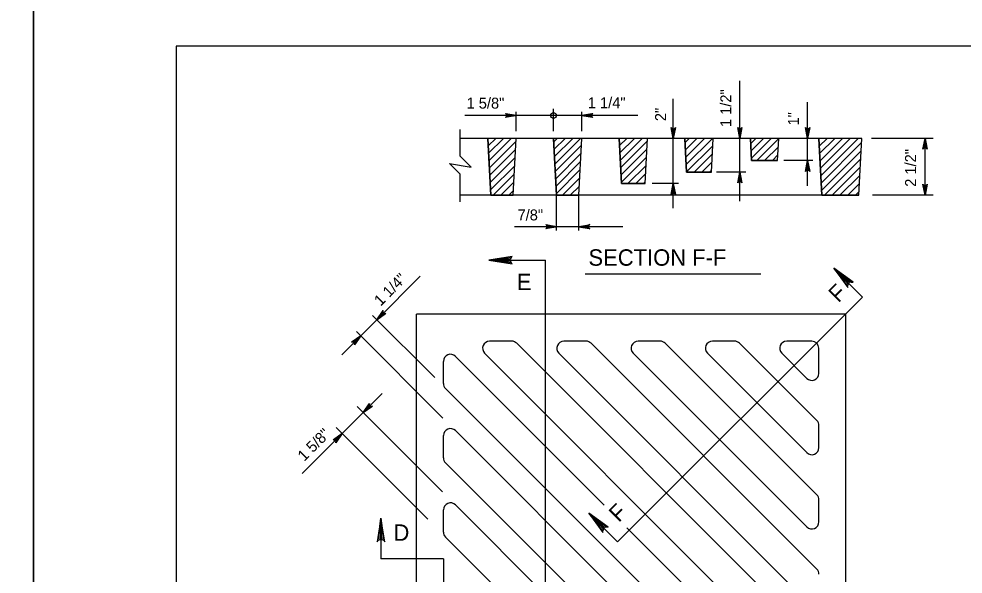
# Model space of a CAD drawing. Extents: x 2087776 to 2104538, y 970919 to 982612.
# Drawn here: x 2093281 to 2094129, y 978191 to 978690 of the extents above; entities that cross this region are included whole.
import ezdxf

# ---------------------------------------------------------------- set-up
doc = ezdxf.new("R2010")
doc.units = 0
doc.layers.add('1', color=7, linetype='Continuous')
doc.layers.add('PLT-BNDY', color=7, linetype='Continuous')

msp = doc.modelspace()

# ---------------------------------------------------------------- linework, layer by layer
at = {"layer": '1'}
for p, q in [((2093928.6, 978582.65), (2093928.6, 978634.45)), ((2093868.87, 978582.65), (2093868.87, 978618.05)), ((2093761.23, 978589.14), (2093761.23, 978609.13)), ((2093989.6, 978582.65), (2093989.6, 978615.07)), ((2093727.75, 978603.24), (2093681.48, 978603.24)), ((2093727.75, 978589.14), (2093727.75, 978606.58)), ((2093761.23, 978603.24), (2093727.75, 978603.24)), ((2093786.74, 978603.24), (2093761.23, 978603.24)), ((2093786.74, 978589.14), (2093786.74, 978606.58)), ((2093837.01, 978603.24), (2093786.74, 978603.24)), ((2093677.41, 978566.72), (2093677.41, 978590.67)), ((2094038.24, 978582.65), (2093677.41, 978582.65)), ((2093704.97, 978531.63), (2093702.23, 978582.65)), ((2093702.24, 978582.51), (2093702.39, 978582.65)), ((2093702.6, 978575.9), (2093709.35, 978582.65)), ((2093702.95, 978569.3), (2093716.31, 978582.65)), ((2093703.31, 978562.69), (2093723.27, 978582.65)), ((2093725, 978531.63), (2093727.75, 978582.65)), ((2093763.97, 978531.63), (2093761.23, 978582.65)), ((2093761.4, 978579.43), (2093764.63, 978582.65)), ((2093761.76, 978572.82), (2093771.59, 978582.65)), ((2093762.11, 978566.22), (2093778.55, 978582.65)), ((2093762.47, 978559.61), (2093785.51, 978582.65)), ((2093784, 978531.63), (2093786.74, 978582.65)), ((2093822.41, 978541.99), (2093820.23, 978582.65)), ((2093820.57, 978576.2), (2093827.03, 978582.65)), ((2093820.93, 978569.59), (2093833.99, 978582.65)), ((2093821.28, 978562.99), (2093840.95, 978582.65)), ((2093843.55, 978541.99), (2093845.74, 978582.65)), ((2093868.87, 978541.99), (2093868.87, 978582.65)), ((2093880.85, 978552.35), (2093879.22, 978582.65)), ((2093879.42, 978578.95), (2093883.12, 978582.65)), ((2093879.78, 978572.35), (2093890.08, 978582.65)), ((2093880.13, 978565.74), (2093897.04, 978582.65)), ((2093880.49, 978559.14), (2093904, 978582.65)), ((2093903.11, 978552.35), (2093904.73, 978582.65)), ((2093928.6, 978552.35), (2093928.6, 978582.65)), ((2093939.29, 978562.72), (2093938.22, 978582.65)), ((2093938.46, 978578.1), (2093943.01, 978582.65)), ((2093938.82, 978571.49), (2093949.97, 978582.65)), ((2093939.17, 978564.89), (2093956.93, 978582.65)), ((2093943.96, 978562.72), (2093963.72, 978582.48)), ((2093962.66, 978562.72), (2093963.73, 978582.65)), ((2093989.6, 978562.72), (2093989.6, 978582.65)), ((2094002.3, 978531.63), (2093999.56, 978582.65)), ((2093999.59, 978582.14), (2094000.1, 978582.65)), ((2093999.94, 978575.53), (2094007.06, 978582.65)), ((2094000.3, 978568.93), (2094014.02, 978582.65)), ((2094000.65, 978562.32), (2094020.98, 978582.65)), ((2094001.01, 978555.72), (2094027.94, 978582.65)), ((2094001.36, 978549.11), (2094034.9, 978582.65)), ((2094035.5, 978531.63), (2094038.24, 978582.65)), ((2094102.4, 978582.65), (2094047.12, 978582.65)), ((2094095.08, 978531.63), (2094095.08, 978582.65)), ((2093703.66, 978556.09), (2093727.61, 978580.03)), ((2093762.82, 978553.01), (2093786.42, 978576.6)), ((2093821.64, 978556.38), (2093845.61, 978580.36)), ((2093880.84, 978552.53), (2093904.38, 978576.07)), ((2093950.92, 978562.72), (2093963.33, 978575.12)), ((2094001.72, 978542.51), (2094038.03, 978578.82)), ((2093687.35, 978556.77), (2093677.41, 978566.72)), ((2093704.02, 978549.48), (2093727.21, 978572.68)), ((2093704.37, 978542.88), (2093726.81, 978565.32)), ((2093763.18, 978546.4), (2093786.02, 978569.25)), ((2093821.99, 978549.78), (2093845.22, 978573)), ((2093822.35, 978543.17), (2093844.82, 978565.65)), ((2093887.62, 978552.35), (2093903.99, 978568.72)), ((2093957.88, 978562.72), (2093962.93, 978567.77)), ((2094002.07, 978535.9), (2094037.64, 978571.46)), ((2093677.41, 978550.52), (2093667.74, 978560.2)), ((2093667.74, 978560.2), (2093687.35, 978556.77)), ((2093704.73, 978536.27), (2093726.42, 978557.97)), ((2093763.53, 978539.8), (2093785.63, 978561.89)), ((2093828.13, 978541.99), (2093844.43, 978558.29)), ((2093894.58, 978552.35), (2093903.59, 978561.36)), ((2093962.66, 978562.72), (2093939.29, 978562.72)), ((2093994.38, 978562.72), (2093968.25, 978562.72)), ((2093989.6, 978540.01), (2093989.6, 978562.72)), ((2094004.76, 978531.63), (2094037.24, 978564.11)), ((2094011.72, 978531.63), (2094036.85, 978556.75)), ((2093677.41, 978525.72), (2093677.41, 978550.52)), ((2093707.04, 978531.63), (2093726.02, 978550.61)), ((2093763.89, 978533.19), (2093785.23, 978554.54)), ((2093835.09, 978541.99), (2093844.03, 978550.94)), ((2093903.11, 978552.35), (2093880.85, 978552.35)), ((2093901.54, 978552.35), (2093903.2, 978554.01)), ((2093934.01, 978552.35), (2093907.84, 978552.35)), ((2093928.6, 978526.2), (2093928.6, 978552.35)), ((2094018.68, 978531.63), (2094036.45, 978549.4)), ((2093714, 978531.63), (2093725.63, 978543.26)), ((2093769.28, 978531.63), (2093784.84, 978547.18)), ((2093776.24, 978531.63), (2093784.44, 978539.83)), ((2093843.55, 978541.99), (2093822.41, 978541.99)), ((2093842.05, 978541.99), (2093843.64, 978543.58)), ((2093873.65, 978541.99), (2093850, 978541.99)), ((2093868.87, 978519.94), (2093868.87, 978541.99)), ((2094025.64, 978531.63), (2094036.06, 978542.04)), ((2093704.97, 978531.63), (2093677.41, 978531.63)), ((2093725, 978531.63), (2093704.97, 978531.63)), ((2093720.96, 978531.63), (2093725.23, 978535.9)), ((2093763.97, 978531.63), (2093725, 978531.63)), ((2093784, 978531.63), (2093763.97, 978531.63)), ((2093763.97, 978499.81), (2093763.97, 978531.63)), ((2093783.2, 978531.63), (2093784.05, 978532.47)), ((2094002.3, 978531.63), (2093784, 978531.63)), ((2093784, 978499.81), (2093784, 978531.63)), ((2094035.5, 978531.63), (2094002.3, 978531.63)), ((2094032.6, 978531.63), (2094035.66, 978534.69)), ((2094102.4, 978531.63), (2094047.75, 978531.63)), ((2093763.97, 978503.28), (2093726.17, 978503.28)), ((2093784, 978503.28), (2093763.97, 978503.28)), ((2093823.65, 978503.28), (2093784, 978503.28)), ((2093703.03, 978473.18), (2093754.09, 978473.18)), ((2093754.09, 977948.75), (2093754.09, 978473.18)), ((2094013.03, 978465.95), (2094038.87, 978440.11)), ((2093602.43, 978419.69), (2093641.48, 978458.75)), ((2093789.76, 978461.06), (2093947.49, 978461.06)), ((2094038.87, 978440.11), (2093818.86, 978220.1)), ((2093654.47, 978367.66), (2093598.54, 978423.58)), ((2093638.08, 977995.44), (2093638.08, 978424.67)), ((2094023.95, 978424.67), (2093638.08, 978424.67)), ((2094023.95, 977995.44), (2094023.95, 978424.67)), ((2093588, 978405.26), (2093602.43, 978419.69)), ((2093570.93, 978388.2), (2093588, 978405.26)), ((2093661.9, 978331.36), (2093584.11, 978409.15)), ((2093723.68, 978400.44), (2093703.83, 978400.44)), ((2093997.84, 978128.91), (2093728.19, 978398.57)), ((2093790.42, 978400.44), (2093770.58, 978400.44)), ((2093997.84, 978195.66), (2093794.93, 978398.57)), ((2093857.17, 978400.44), (2093837.33, 978400.44)), ((2093997.84, 978262.4), (2093861.68, 978398.57)), ((2093923.92, 978400.44), (2093904.07, 978400.44)), ((2093997.84, 978329.15), (2093928.43, 978398.57)), ((2093993.33, 978400.44), (2093970.82, 978400.44)), ((2093806.77, 978253.24), (2093673.2, 978386.8)), ((2093988.82, 978100.05), (2093699.32, 978389.55)), ((2093999.71, 978155.91), (2093766.07, 978389.55)), ((2093988.82, 978233.54), (2093832.82, 978389.55)), ((2093988.82, 978300.29), (2093899.56, 978389.55)), ((2093988.82, 978367.03), (2093966.31, 978389.55)), ((2093999.71, 978371.54), (2093999.71, 978394.06)), ((2093662.32, 978362.45), (2093662.32, 978382.29)), ((2093590.23, 978336.29), (2093607.3, 978353.37)), ((2093988.82, 978033.3), (2093664.18, 978357.94)), ((2093571.28, 978317.35), (2093590.23, 978336.29)), ((2093661.58, 978264.93), (2093584.81, 978341.7)), ((2093648.24, 978240.39), (2093565.87, 978322.76)), ((2093962.7, 978030.56), (2093673.2, 978320.06)), ((2093999.71, 978304.8), (2093999.71, 978324.64)), ((2093535.49, 978281.55), (2093571.28, 978317.35)), ((2093662.32, 978295.7), (2093662.32, 978315.55)), ((2093933.84, 978021.54), (2093664.18, 978291.19)), ((2093895.95, 978030.56), (2093673.2, 978253.31)), ((2093999.71, 978238.05), (2093999.71, 978257.89)), ((2093662.32, 978228.96), (2093662.32, 978248.8)), ((2093793.02, 978245.94), (2093818.86, 978220.1)), ((2093606.15, 978241.28), (2093606.15, 978204.74)), ((2093997.84, 978062.16), (2093827.19, 978232.82)), ((2093867.09, 978021.54), (2093664.18, 978224.45)), ((2093662.32, 978204.74), (2093606.15, 978204.74)), ((2093662.32, 978204.74), (2093662.32, 978043.28))]:
    msp.add_line(p, q, dxfattribs=at)
for points in [[(2096000.74, 976815.01), (2096000.74, 978665.4), (2093422, 978665.4), (2093422, 976815.01), (2096000.74, 976815.01), (2096000.74, 976901.49), (2095344.57, 976901.49), (2095344.57, 977113.68), (2096000.74, 977113.68), (2096000.74, 977208.71), (2095344.57, 977208.71), (2095344.57, 976815.01), (2095603.11, 976815.01), (2095603.11, 976901.49), (2095603.11, 976815.01), (2095855.73, 976815.01), (2095855.73, 976901.49), (2095855.73, 976861.08), (2096000.74, 976861.08)], [(2093727.75, 978603.24), (2093717.96, 978601.41), (2093718.34, 978601.67), (2093718.71, 978601.93), (2093718.91, 978602.26), (2093719.1, 978602.59), (2093719.16, 978602.91), (2093719.22, 978603.24), (2093719.16, 978603.57), (2093719.1, 978603.9), (2093718.91, 978604.23), (2093718.71, 978604.55), (2093718.34, 978604.82), (2093717.96, 978605.08), (2093727.75, 978603.24), (2093718.34, 978604.82), (2093718.71, 978604.55), (2093727.75, 978603.24), (2093718.91, 978604.23), (2093719.1, 978603.9), (2093727.75, 978603.24), (2093719.16, 978603.57), (2093719.22, 978603.24), (2093727.75, 978603.24), (2093719.16, 978602.91), (2093719.1, 978602.59), (2093727.75, 978603.24), (2093718.91, 978602.26), (2093718.71, 978601.93), (2093727.75, 978603.24), (2093718.34, 978601.67)], [(2093786.74, 978603.24), (2093796.53, 978605.08), (2093796.15, 978604.82), (2093795.77, 978604.55), (2093795.58, 978604.23), (2093795.38, 978603.9), (2093795.33, 978603.57), (2093795.27, 978603.24), (2093795.33, 978602.91), (2093795.38, 978602.59), (2093795.58, 978602.26), (2093795.77, 978601.93), (2093796.15, 978601.67), (2093796.53, 978601.41), (2093786.74, 978603.24), (2093796.15, 978601.67), (2093795.77, 978601.93), (2093786.74, 978603.24), (2093795.58, 978602.26), (2093795.38, 978602.59), (2093786.74, 978603.24), (2093795.33, 978602.91), (2093795.27, 978603.24), (2093786.74, 978603.24), (2093795.33, 978603.57), (2093795.38, 978603.9), (2093786.74, 978603.24), (2093795.58, 978604.23), (2093795.77, 978604.55), (2093786.74, 978603.24), (2093796.15, 978604.82)], [(2093868.87, 978582.65), (2093867.04, 978592.44), (2093867.3, 978592.06), (2093867.56, 978591.68), (2093867.89, 978591.49), (2093868.22, 978591.29), (2093868.54, 978591.24), (2093868.87, 978591.18), (2093869.2, 978591.24), (2093869.53, 978591.29), (2093869.86, 978591.49), (2093870.18, 978591.68), (2093870.45, 978592.06), (2093870.71, 978592.44), (2093868.87, 978582.65), (2093870.45, 978592.06), (2093870.18, 978591.68), (2093868.87, 978582.65), (2093869.86, 978591.49), (2093869.53, 978591.29), (2093868.87, 978582.65), (2093869.2, 978591.24), (2093868.87, 978591.18), (2093868.87, 978582.65), (2093868.54, 978591.24), (2093868.22, 978591.29), (2093868.87, 978582.65), (2093867.89, 978591.49), (2093867.56, 978591.68), (2093868.87, 978582.65), (2093867.3, 978592.06)], [(2093928.6, 978582.65), (2093926.77, 978592.44), (2093927.03, 978592.06), (2093927.29, 978591.68), (2093927.62, 978591.49), (2093927.95, 978591.29), (2093928.27, 978591.24), (2093928.6, 978591.18), (2093928.93, 978591.24), (2093929.26, 978591.29), (2093929.59, 978591.49), (2093929.91, 978591.68), (2093930.18, 978592.06), (2093930.44, 978592.44), (2093928.6, 978582.65), (2093930.18, 978592.06), (2093929.91, 978591.68), (2093928.6, 978582.65), (2093929.59, 978591.49), (2093929.26, 978591.29), (2093928.6, 978582.65), (2093928.93, 978591.24), (2093928.6, 978591.18), (2093928.6, 978582.65), (2093928.27, 978591.24), (2093927.95, 978591.29), (2093928.6, 978582.65), (2093927.62, 978591.49), (2093927.29, 978591.68), (2093928.6, 978582.65), (2093927.03, 978592.06)], [(2093989.6, 978582.65), (2093987.77, 978592.44), (2093988.03, 978592.06), (2093988.29, 978591.68), (2093988.62, 978591.49), (2093988.95, 978591.29), (2093989.27, 978591.24), (2093989.6, 978591.18), (2093989.93, 978591.24), (2093990.26, 978591.29), (2093990.59, 978591.49), (2093990.91, 978591.68), (2093991.18, 978592.06), (2093991.44, 978592.44), (2093989.6, 978582.65), (2093991.18, 978592.06), (2093990.91, 978591.68), (2093989.6, 978582.65), (2093990.59, 978591.49), (2093990.26, 978591.29), (2093989.6, 978582.65), (2093989.93, 978591.24), (2093989.6, 978591.18), (2093989.6, 978582.65), (2093989.27, 978591.24), (2093988.95, 978591.29), (2093989.6, 978582.65), (2093988.62, 978591.49), (2093988.29, 978591.68), (2093989.6, 978582.65), (2093988.03, 978592.06)], [(2094095.08, 978582.65), (2094096.92, 978572.86), (2094096.66, 978573.24), (2094096.4, 978573.62), (2094096.07, 978573.81), (2094095.74, 978574.01), (2094095.41, 978574.06), (2094095.08, 978574.12), (2094094.75, 978574.06), (2094094.43, 978574.01), (2094094.1, 978573.81), (2094093.77, 978573.62), (2094093.51, 978573.24), (2094093.25, 978572.86), (2094095.08, 978582.65), (2094093.51, 978573.24), (2094093.77, 978573.62), (2094095.08, 978582.65), (2094094.1, 978573.81), (2094094.43, 978574.01), (2094095.08, 978582.65), (2094094.75, 978574.06), (2094095.08, 978574.12), (2094095.08, 978582.65), (2094095.41, 978574.06), (2094095.74, 978574.01), (2094095.08, 978582.65), (2094096.07, 978573.81), (2094096.4, 978573.62), (2094095.08, 978582.65), (2094096.66, 978573.24)], [(2093989.6, 978562.72), (2093991.44, 978552.93), (2093991.18, 978553.31), (2093990.91, 978553.69), (2093990.59, 978553.88), (2093990.26, 978554.08), (2093989.93, 978554.13), (2093989.6, 978554.19), (2093989.27, 978554.13), (2093988.95, 978554.08), (2093988.62, 978553.88), (2093988.29, 978553.69), (2093988.03, 978553.31), (2093987.77, 978552.93), (2093989.6, 978562.72), (2093988.03, 978553.31), (2093988.29, 978553.69), (2093989.6, 978562.72), (2093988.62, 978553.88), (2093988.95, 978554.08), (2093989.6, 978562.72), (2093989.27, 978554.13), (2093989.6, 978554.19), (2093989.6, 978562.72), (2093989.93, 978554.13), (2093990.26, 978554.08), (2093989.6, 978562.72), (2093990.59, 978553.88), (2093990.91, 978553.69), (2093989.6, 978562.72), (2093991.18, 978553.31)], [(2093928.6, 978552.35), (2093930.44, 978542.57), (2093930.18, 978542.95), (2093929.91, 978543.32), (2093929.59, 978543.52), (2093929.26, 978543.71), (2093928.93, 978543.77), (2093928.6, 978543.82), (2093928.27, 978543.77), (2093927.95, 978543.71), (2093927.62, 978543.52), (2093927.29, 978543.32), (2093927.03, 978542.95), (2093926.77, 978542.57), (2093928.6, 978552.35), (2093927.03, 978542.95), (2093927.29, 978543.32), (2093928.6, 978552.35), (2093927.62, 978543.52), (2093927.95, 978543.71), (2093928.6, 978552.35), (2093928.27, 978543.77), (2093928.6, 978543.82), (2093928.6, 978552.35), (2093928.93, 978543.77), (2093929.26, 978543.71), (2093928.6, 978552.35), (2093929.59, 978543.52), (2093929.91, 978543.32), (2093928.6, 978552.35), (2093930.18, 978542.95)], [(2093868.87, 978541.99), (2093870.71, 978532.21), (2093870.45, 978532.58), (2093870.18, 978532.96), (2093869.86, 978533.15), (2093869.53, 978533.35), (2093869.2, 978533.4), (2093868.87, 978533.46), (2093868.54, 978533.4), (2093868.22, 978533.35), (2093867.89, 978533.15), (2093867.56, 978532.96), (2093867.3, 978532.58), (2093867.04, 978532.21), (2093868.87, 978541.99), (2093867.3, 978532.58), (2093867.56, 978532.96), (2093868.87, 978541.99), (2093867.89, 978533.15), (2093868.22, 978533.35), (2093868.87, 978541.99), (2093868.54, 978533.4), (2093868.87, 978533.46), (2093868.87, 978541.99), (2093869.2, 978533.4), (2093869.53, 978533.35), (2093868.87, 978541.99), (2093869.86, 978533.15), (2093870.18, 978532.96), (2093868.87, 978541.99), (2093870.45, 978532.58)], [(2094095.08, 978531.63), (2094093.25, 978541.41), (2094093.51, 978541.03), (2094093.77, 978540.66), (2094094.1, 978540.46), (2094094.43, 978540.27), (2094094.75, 978540.21), (2094095.08, 978540.16), (2094095.41, 978540.21), (2094095.74, 978540.27), (2094096.07, 978540.46), (2094096.4, 978540.66), (2094096.66, 978541.03), (2094096.92, 978541.41), (2094095.08, 978531.63), (2094096.66, 978541.03), (2094096.4, 978540.66), (2094095.08, 978531.63), (2094096.07, 978540.46), (2094095.74, 978540.27), (2094095.08, 978531.63), (2094095.41, 978540.21), (2094095.08, 978540.16), (2094095.08, 978531.63), (2094094.75, 978540.21), (2094094.43, 978540.27), (2094095.08, 978531.63), (2094094.1, 978540.46), (2094093.77, 978540.66), (2094095.08, 978531.63), (2094093.51, 978541.03)], [(2093763.97, 978503.28), (2093754.19, 978501.45), (2093754.56, 978501.71), (2093754.94, 978501.97), (2093755.13, 978502.3), (2093755.33, 978502.63), (2093755.38, 978502.96), (2093755.44, 978503.28), (2093755.38, 978503.61), (2093755.33, 978503.94), (2093755.13, 978504.27), (2093754.94, 978504.6), (2093754.56, 978504.86), (2093754.19, 978505.12), (2093763.97, 978503.28), (2093754.56, 978504.86), (2093754.94, 978504.6), (2093763.97, 978503.28), (2093755.13, 978504.27), (2093755.33, 978503.94), (2093763.97, 978503.28), (2093755.38, 978503.61), (2093755.44, 978503.28), (2093763.97, 978503.28), (2093755.38, 978502.96), (2093755.33, 978502.63), (2093763.97, 978503.28), (2093755.13, 978502.3), (2093754.94, 978501.97), (2093763.97, 978503.28), (2093754.56, 978501.71)], [(2093784, 978503.28), (2093793.79, 978505.12), (2093793.41, 978504.86), (2093793.03, 978504.6), (2093792.84, 978504.27), (2093792.64, 978503.94), (2093792.59, 978503.61), (2093792.53, 978503.28), (2093792.59, 978502.96), (2093792.64, 978502.63), (2093792.84, 978502.3), (2093793.03, 978501.97), (2093793.41, 978501.71), (2093793.79, 978501.45), (2093784, 978503.28), (2093793.41, 978501.71), (2093793.03, 978501.97), (2093784, 978503.28), (2093792.84, 978502.3), (2093792.64, 978502.63), (2093784, 978503.28), (2093792.59, 978502.96), (2093792.53, 978503.28), (2093784, 978503.28), (2093792.59, 978503.61), (2093792.64, 978503.94), (2093784, 978503.28), (2093792.84, 978504.27), (2093793.03, 978504.6), (2093784, 978503.28), (2093793.41, 978504.86)], [(2093723.11, 978475.7), (2093722.36, 978474.25), (2093703.03, 978473.18), (2093723.11, 978475.7), (2093724.14, 978476.58), (2093703.03, 978473.18), (2093722.35, 978472.22), (2093723.05, 978470.78), (2093703.03, 978473.18), (2093724.14, 978469.82), (2093723.05, 978470.78)], [(2094029.01, 978453.53), (2094027.46, 978453.03), (2094013.03, 978465.95), (2094029.01, 978453.53), (2094030.37, 978453.42), (2094013.03, 978465.95), (2094026.02, 978451.61), (2094025.5, 978450.1), (2094013.03, 978465.95), (2094025.59, 978448.65), (2094025.5, 978450.1)], [(2093602.43, 978419.69), (2093608.05, 978427.91), (2093607.97, 978427.46), (2093607.89, 978427.01), (2093607.98, 978426.64), (2093608.08, 978426.27), (2093608.27, 978426), (2093608.46, 978425.73), (2093608.73, 978425.53), (2093609, 978425.34), (2093609.37, 978425.25), (2093609.74, 978425.15), (2093610.19, 978425.24), (2093610.65, 978425.32), (2093602.43, 978419.69), (2093610.19, 978425.24), (2093609.74, 978425.15), (2093602.43, 978419.69), (2093609.37, 978425.25), (2093609, 978425.34), (2093602.43, 978419.69), (2093608.73, 978425.53), (2093608.46, 978425.73), (2093602.43, 978419.69), (2093608.27, 978426), (2093608.08, 978426.27), (2093602.43, 978419.69), (2093607.98, 978426.64), (2093607.89, 978427.01), (2093602.43, 978419.69), (2093607.97, 978427.46)], [(2093588, 978405.26), (2093582.38, 978397.05), (2093582.46, 978397.5), (2093582.54, 978397.95), (2093582.44, 978398.32), (2093582.35, 978398.69), (2093582.16, 978398.96), (2093581.97, 978399.23), (2093581.69, 978399.42), (2093581.42, 978399.62), (2093581.05, 978399.71), (2093580.68, 978399.81), (2093580.23, 978399.72), (2093579.78, 978399.64), (2093588, 978405.26), (2093580.23, 978399.72), (2093580.68, 978399.81), (2093588, 978405.26), (2093581.05, 978399.71), (2093581.42, 978399.62), (2093588, 978405.26), (2093581.69, 978399.42), (2093581.97, 978399.23), (2093588, 978405.26), (2093582.16, 978398.96), (2093582.35, 978398.69), (2093588, 978405.26), (2093582.44, 978398.32), (2093582.54, 978397.95), (2093588, 978405.26), (2093582.46, 978397.5)], [(2093590.23, 978336.29), (2093595.85, 978344.51), (2093595.77, 978344.05), (2093595.68, 978343.6), (2093595.78, 978343.23), (2093595.87, 978342.86), (2093596.07, 978342.59), (2093596.26, 978342.32), (2093596.53, 978342.13), (2093596.8, 978341.94), (2093597.17, 978341.84), (2093597.54, 978341.75), (2093597.99, 978341.83), (2093598.44, 978341.91), (2093590.23, 978336.29), (2093597.99, 978341.83), (2093597.54, 978341.75), (2093590.23, 978336.29), (2093597.17, 978341.84), (2093596.8, 978341.94), (2093590.23, 978336.29), (2093596.53, 978342.13), (2093596.26, 978342.32), (2093590.23, 978336.29), (2093596.07, 978342.59), (2093595.87, 978342.86), (2093590.23, 978336.29), (2093595.78, 978343.23), (2093595.68, 978343.6), (2093590.23, 978336.29), (2093595.77, 978344.05)], [(2093571.28, 978317.35), (2093565.66, 978309.13), (2093565.74, 978309.58), (2093565.83, 978310.03), (2093565.73, 978310.4), (2093565.64, 978310.77), (2093565.44, 978311.04), (2093565.25, 978311.32), (2093564.98, 978311.51), (2093564.71, 978311.7), (2093564.34, 978311.79), (2093563.97, 978311.89), (2093563.52, 978311.81), (2093563.07, 978311.73), (2093571.28, 978317.35), (2093563.52, 978311.81), (2093563.97, 978311.89), (2093571.28, 978317.35), (2093564.34, 978311.79), (2093564.71, 978311.7), (2093571.28, 978317.35), (2093564.98, 978311.51), (2093565.25, 978311.32), (2093571.28, 978317.35), (2093565.44, 978311.04), (2093565.64, 978310.77), (2093571.28, 978317.35), (2093565.73, 978310.4), (2093565.83, 978310.03), (2093571.28, 978317.35), (2093565.74, 978309.58)], [(2093809.01, 978233.52), (2093807.45, 978233.02), (2093793.02, 978245.94), (2093809.01, 978233.52), (2093810.36, 978233.42), (2093793.02, 978245.94), (2093806.01, 978231.61), (2093805.49, 978230.09), (2093793.02, 978245.94), (2093805.58, 978228.64), (2093805.49, 978230.09)], [(2093608.67, 978221.2), (2093607.22, 978221.94), (2093606.15, 978241.28), (2093608.67, 978221.2), (2093609.55, 978220.17), (2093606.15, 978241.28), (2093605.19, 978221.96), (2093603.75, 978221.25), (2093606.15, 978241.28), (2093602.79, 978220.17), (2093603.75, 978221.25)]]:
    msp.add_lwpolyline(points, dxfattribs=at)
for points in [[(2093702.23, 978582.65), (2093704.97, 978531.63), (2093725, 978531.63), (2093727.75, 978582.65)], [(2093761.23, 978582.65), (2093763.97, 978531.63), (2093784, 978531.63), (2093786.74, 978582.65)], [(2093820.23, 978582.65), (2093822.41, 978541.99), (2093843.55, 978541.99), (2093845.74, 978582.65)], [(2093879.22, 978582.65), (2093880.85, 978552.35), (2093903.11, 978552.35), (2093904.73, 978582.65)], [(2093938.22, 978582.65), (2093939.29, 978562.72), (2093962.66, 978562.72), (2093963.73, 978582.65)], [(2093999.56, 978582.65), (2094002.3, 978531.63), (2094035.5, 978531.63), (2094038.24, 978582.65)]]:
    msp.add_lwpolyline(points, close=True, dxfattribs=at)
msp.add_circle((2093761.23, 978603.24), 2.63, dxfattribs=at)
for centre, start, end in [((2093703.83, 978394.06), 90, 225), ((2093723.68, 978394.06), 45, 90), ((2093770.58, 978394.06), 90, 225.00012), ((2093790.42, 978394.06), 45, 90), ((2093837.33, 978394.06), 90, 225.00011), ((2093857.17, 978394.06), 45, 90), ((2093904.07, 978394.06), 90, 225), ((2093923.92, 978394.06), 45.0002, 90), ((2093970.82, 978394.06), 90, 225.00012), ((2093993.33, 978394.06), 0, 90), ((2093668.69, 978382.29), 45, 180), ((2093993.33, 978371.54), 225, 0), ((2093668.69, 978362.45), 180, 225.00035), ((2093993.33, 978324.64), 360, 45), ((2093668.69, 978315.55), 45, 180), ((2093993.33, 978304.8), 225, 0), ((2093668.69, 978295.7), 180, 225.00025), ((2093993.33, 978257.89), 360, 45), ((2093668.69, 978248.8), 45, 180), ((2093993.33, 978238.05), 225, 0), ((2093668.69, 978228.96), 180, 225), ((2093993.33, 978191.15), 360, 45)]:
    msp.add_arc(centre, 6.38, start, end, dxfattribs=at)
at = {"layer": 'PLT-BNDY'}
for points in [[(2090534.86, 978714.61), (2093294.05, 978714.61), (2093294.05, 976765.79), (2090534.86, 976765.79)], [(2093294.05, 978714.61), (2096053.23, 978714.61), (2096053.23, 976765.79), (2093294.05, 976765.79)]]:
    msp.add_lwpolyline(points, close=True, dxfattribs=at)

# ---------------------------------------------------------------- texts
at = {"layer": '1'}
for s, height, rotation, p in [('1 1/2"', 9.843, 90, (2093921.04, 978592.78)), ('2"', 9.843, 90, (2093862.37, 978598.12)), ('1"', 9.843, 90, (2093981.82, 978594.21)), ('2 1/2"', 9.843, 90, (2094087.01, 978539.14)), ('1 1/4"', 9.843, 45, (2093605.89, 978431.43)), ('F', 14.76, 45, (2094017.25, 978434.26)), ('1 5/8"', 9.843, 45, (2093537.21, 978291.96)), ('F', 14.76, 45, (2093819.89, 978236.9))]:
    msp.add_text(s, height=height, rotation=rotation, dxfattribs=at).set_placement(p)
for s, height, p in [('1 5/8"', 9.843, (2093683.09, 978609.4)), ('1 1/4"', 9.843, (2093792.02, 978609.68)), ('7/8"', 9.843, (2093728.89, 978508.92)), ('SECTION F-F', 14.7638, (2093792.64, 978468.22)), ('E', 14.76, (2093728.25, 978446.31)), ('D', 14.76, (2093617.4, 978221.07))]:
    msp.add_text(s, height=height, dxfattribs=at).set_placement(p)

doc.saveas('drawing.dxf')
